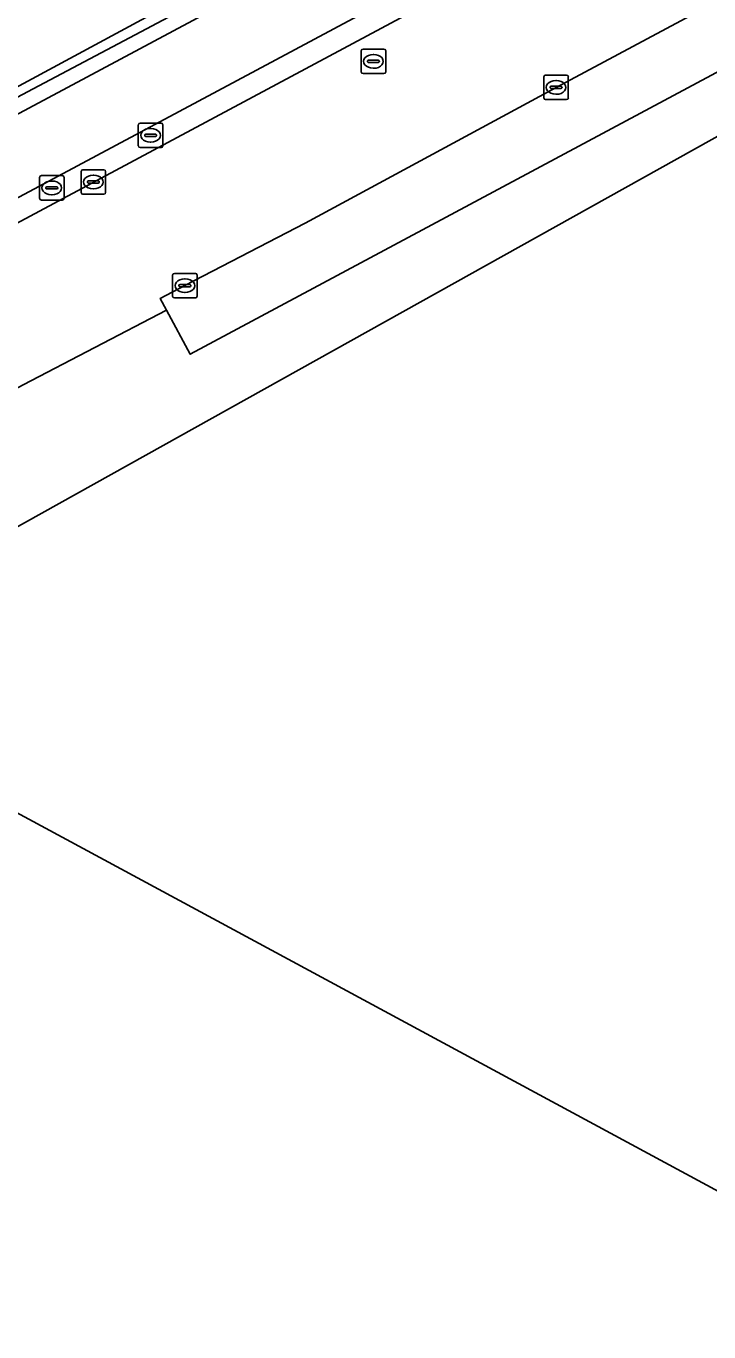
# Model space of a CAD drawing. Extents: x 159489 to 160304, y 383825 to 384531.
# Drawn here: x 159627.6 to 159655.5, y 384336.8 to 384390 of the extents above; entities that cross this region are included whole.
import ezdxf

# ---------------------------------------------------------------- set-up
doc = ezdxf.new("R2010")
doc.units = 0
for name, color, linetype in [('IMGEO_Berm_open', 7, 'Continuous'), ('IMGEO_Brandkraan', 7, 'Continuous'), ('IMGEO_Fietspad_gesloten', 7, 'Continuous'), ('IMGEO_Groenvoorziening', 7, 'Continuous'), ('IMGEO_Kolk', 7, 'Continuous'), ('IMGEO_Pand', 7, 'Continuous'), ('IMGEO_Rijbaan_lokaal_gesloten', 7, 'Continuous'), ('IMGEO_Rijbaan_lokaal_open', 7, 'Continuous'), ('IMGEO_Rijbaan_regionaal_gesloten', 7, 'Continuous'), ('IMGEO_Rioolput', 7, 'Continuous'), ('IMGEO_Verkeerseiland_open', 7, 'Continuous'), ('IMGEO_Voetpad_open', 7, 'Continuous')]:
    doc.layers.add(name, color=color, linetype=linetype)

msp = doc.modelspace()

# ---------------------------------------------------------------- linework, layer by layer
at = {"layer": 'IMGEO_Berm_open'}
for points in [[(159700.571, 384426.18), (159700.198, 384426.93), (159699.377, 384426.484), (159668.244, 384409.54), (159634.421, 384391.406), (159619.966, 384383.61), (159620.115, 384383.333), (159655.541, 384402.086)], [(159682.221, 384415.781), (159700.906, 384425.794), (159700.323, 384426.977), (159700.198, 384426.93), (159700.571, 384426.18), (159655.541, 384402.086), (159620.115, 384383.333), (159620.424, 384382.758), (159622.046, 384383.628)]]:
    msp.add_lwpolyline(points, close=True, dxfattribs=at)
at = {"layer": 'IMGEO_Brandkraan'}
for p, q in [((159632.227, 384385.144), (159632.227, 384385.996)), ((159632.302, 384386.07), (159633.154, 384386.07)), ((159632.715, 384385.85), (159632.74, 384385.85)), ((159633.228, 384385.996), (159633.228, 384385.144)), ((159632.486, 384385.564), (159632.486, 384385.576)), ((159632.924, 384385.527), (159632.526, 384385.527)), ((159632.529, 384385.613), (159632.927, 384385.613)), ((159632.738, 384385.29), (159632.713, 384385.29)), ((159632.97, 384385.576), (159632.97, 384385.564)), ((159633.154, 384385.07), (159632.302, 384385.07)), ((159628.196, 384383), (159628.196, 384383.852)), ((159628.271, 384383.926), (159629.123, 384383.926)), ((159628.684, 384383.706), (159628.709, 384383.706)), ((159629.197, 384383.852), (159629.197, 384383)), ((159628.455, 384383.42), (159628.455, 384383.432)), ((159628.893, 384383.383), (159628.495, 384383.383)), ((159628.498, 384383.469), (159628.896, 384383.469)), ((159628.707, 384383.146), (159628.682, 384383.146)), ((159628.939, 384383.432), (159628.939, 384383.42)), ((159629.123, 384382.926), (159628.271, 384382.926))]:
    msp.add_line(p, q, dxfattribs=at)
for points in [[(159632.227, 384385.144), (159632.227, 384385.996)], [(159632.302, 384386.07), (159633.154, 384386.07)], [(159633.228, 384385.996), (159633.228, 384385.144)], [(159633.154, 384385.07), (159632.302, 384385.07)], [(159628.196, 384383), (159628.196, 384383.852)], [(159628.271, 384383.926), (159629.123, 384383.926)], [(159629.197, 384383.852), (159629.197, 384383)], [(159629.123, 384382.926), (159628.271, 384382.926)]]:
    msp.add_lwpolyline(points, dxfattribs=at)
for centre, radius, start, end in [((159632.304, 384385.994), 0.0765, 91.552, 178.448), ((159632.304, 384385.994), 0.0765, 91.552, 178.448), ((159633.152, 384385.994), 0.0765, 1.552, 88.448), ((159633.152, 384385.994), 0.0765, 1.552, 88.448), ((159632.526, 384385.573), 0.0403, 85.8775, 175.7526), ((159632.523, 384385.563), 0.0366, 178.938, 274.7102), ((159632.927, 384385.57), 0.043, 264.8664, 352.4533), ((159632.931, 384385.575), 0.0386, 1.7309, 96.639), ((159632.304, 384385.146), 0.0765, 181.552, 268.448), ((159632.304, 384385.146), 0.0765, 181.552, 268.448), ((159633.152, 384385.146), 0.0765, 271.552, 358.448), ((159633.152, 384385.146), 0.0765, 271.552, 358.448), ((159628.273, 384383.85), 0.0765, 91.552, 178.448), ((159628.273, 384383.85), 0.0765, 91.552, 178.448), ((159629.121, 384383.85), 0.0765, 1.552, 88.448), ((159629.121, 384383.85), 0.0765, 1.552, 88.448), ((159628.495, 384383.429), 0.0403, 85.8775, 175.7526), ((159628.492, 384383.419), 0.0366, 178.938, 274.7102), ((159628.896, 384383.426), 0.043, 264.8664, 352.4533), ((159628.9, 384383.431), 0.0386, 1.7309, 96.639), ((159628.273, 384383.002), 0.0765, 181.552, 268.448), ((159628.273, 384383.002), 0.0765, 181.552, 268.448), ((159629.121, 384383.002), 0.0765, 271.552, 358.448), ((159629.121, 384383.002), 0.0765, 271.552, 358.448)]:
    msp.add_arc(centre, radius, start, end, dxfattribs=at)
for centre, major_axis, ratio, start_param, end_param in [((159632.714, 384385.57), (-0.387, 0.002), 0.722429, 4.712389, 7.853982), ((159632.739, 384385.57), (-0.39, 0.002), 0.717154, 1.570796, 4.712389), ((159628.683, 384383.426), (-0.387, 0.002), 0.722429, 4.712389, 7.853982), ((159628.708, 384383.426), (-0.39, 0.002), 0.717154, 1.570796, 4.712389)]:
    msp.add_ellipse(centre, major_axis=major_axis, ratio=ratio, start_param=start_param, end_param=end_param, dxfattribs=at)
at = {"layer": 'IMGEO_Fietspad_gesloten'}
for points in [[(159700.906, 384425.794), (159682.221, 384415.781), (159622.046, 384383.628), (159620.424, 384382.758), (159619.93, 384382.493), (159571.207, 384356.355), (159556.599, 384348.661)], [(159562.194, 384348.219), (159572.535, 384353.778), (159693.459, 384418.367)]]:
    msp.add_lwpolyline(points, dxfattribs=at)
at = {"layer": 'IMGEO_Groenvoorziening'}
msp.add_lwpolyline([(159678.807, 384400.435), (159634.346, 384376.64), (159633.379, 384378.441), (159627.528, 384375.393), (159611.421, 384366.774), (159617.084, 384363.924), (159662.566, 384389.265)], dxfattribs=at)
at = {"layer": 'IMGEO_Kolk'}
for p, q in [((159648.768, 384387.097), (159648.768, 384387.949)), ((159648.843, 384388.023), (159649.695, 384388.023)), ((159649.769, 384387.949), (159649.769, 384387.097)), ((159649.027, 384387.517), (159649.027, 384387.529)), ((159649.465, 384387.48), (159649.067, 384387.48)), ((159649.07, 384387.566), (159649.468, 384387.566)), ((159649.256, 384387.803), (159649.281, 384387.803)), ((159649.511, 384387.529), (159649.511, 384387.517)), ((159649.695, 384387.023), (159648.843, 384387.023)), ((159649.279, 384387.243), (159649.254, 384387.243)), ((159629.893, 384383.24), (159629.893, 384384.092)), ((159629.968, 384384.166), (159630.82, 384384.166)), ((159630.152, 384383.66), (159630.152, 384383.672)), ((159630.195, 384383.709), (159630.593, 384383.709)), ((159630.381, 384383.946), (159630.406, 384383.946)), ((159630.636, 384383.672), (159630.636, 384383.66)), ((159630.894, 384384.092), (159630.894, 384383.24)), ((159630.82, 384383.166), (159629.968, 384383.166)), ((159630.59, 384383.623), (159630.192, 384383.623)), ((159630.404, 384383.386), (159630.379, 384383.386)), ((159633.702, 384379.94), (159634.554, 384379.94)), ((159633.627, 384379.014), (159633.627, 384379.866)), ((159633.886, 384379.434), (159633.886, 384379.446)), ((159634.324, 384379.397), (159633.926, 384379.397)), ((159633.929, 384379.483), (159634.327, 384379.483)), ((159634.115, 384379.72), (159634.14, 384379.72)), ((159634.37, 384379.446), (159634.37, 384379.434)), ((159634.628, 384379.866), (159634.628, 384379.014)), ((159634.554, 384378.94), (159633.702, 384378.94)), ((159634.138, 384379.16), (159634.113, 384379.16))]:
    msp.add_line(p, q, dxfattribs=at)
for points in [[(159648.768, 384387.097), (159648.768, 384387.949)], [(159648.843, 384388.023), (159649.695, 384388.023)], [(159649.769, 384387.949), (159649.769, 384387.097)], [(159649.695, 384387.023), (159648.843, 384387.023)], [(159629.893, 384383.24), (159629.893, 384384.092)], [(159629.968, 384384.166), (159630.82, 384384.166)], [(159630.894, 384384.092), (159630.894, 384383.24)], [(159630.82, 384383.166), (159629.968, 384383.166)], [(159633.702, 384379.94), (159634.554, 384379.94)], [(159633.627, 384379.014), (159633.627, 384379.866)], [(159634.628, 384379.866), (159634.628, 384379.014)], [(159634.554, 384378.94), (159633.702, 384378.94)]]:
    msp.add_lwpolyline(points, dxfattribs=at)
for centre, radius, start, end in [((159648.845, 384387.947), 0.0765, 91.552, 178.448), ((159648.845, 384387.947), 0.0765, 91.552, 178.448), ((159649.693, 384387.947), 0.0765, 1.552, 88.448), ((159649.693, 384387.947), 0.0765, 1.552, 88.448), ((159649.067, 384387.526), 0.0403, 85.8775, 175.7526), ((159649.064, 384387.516), 0.0366, 178.938, 274.7102), ((159649.468, 384387.523), 0.043, 264.8664, 352.4533), ((159649.472, 384387.528), 0.0386, 1.7309, 96.639), ((159648.845, 384387.099), 0.0765, 181.552, 268.448), ((159648.845, 384387.099), 0.0765, 181.552, 268.448), ((159649.693, 384387.099), 0.0765, 271.552, 358.448), ((159649.693, 384387.099), 0.0765, 271.552, 358.448), ((159629.97, 384384.09), 0.0765, 91.552, 178.448), ((159629.97, 384384.09), 0.0765, 91.552, 178.448), ((159630.192, 384383.669), 0.0403, 85.8775, 175.7526), ((159630.189, 384383.659), 0.0366, 178.938, 274.7102), ((159630.593, 384383.666), 0.043, 264.8664, 352.4533), ((159630.597, 384383.671), 0.0386, 1.7309, 96.639), ((159630.818, 384384.09), 0.0765, 1.552, 88.448), ((159630.818, 384384.09), 0.0765, 1.552, 88.448), ((159629.97, 384383.242), 0.0765, 181.552, 268.448), ((159629.97, 384383.242), 0.0765, 181.552, 268.448), ((159630.818, 384383.242), 0.0765, 271.552, 358.448), ((159630.818, 384383.242), 0.0765, 271.552, 358.448), ((159633.704, 384379.864), 0.0765, 91.552, 178.448), ((159633.704, 384379.864), 0.0765, 91.552, 178.448), ((159634.552, 384379.864), 0.0765, 1.552, 88.448), ((159634.552, 384379.864), 0.0765, 1.552, 88.448), ((159633.926, 384379.443), 0.0403, 85.8775, 175.7526), ((159633.923, 384379.433), 0.0366, 178.938, 274.7102), ((159634.327, 384379.44), 0.043, 264.8664, 352.4533), ((159634.331, 384379.445), 0.0386, 1.7309, 96.639), ((159633.704, 384379.016), 0.0765, 181.552, 268.448), ((159633.704, 384379.016), 0.0765, 181.552, 268.448), ((159634.552, 384379.016), 0.0765, 271.552, 358.448), ((159634.552, 384379.016), 0.0765, 271.552, 358.448)]:
    msp.add_arc(centre, radius, start, end, dxfattribs=at)
for centre, major_axis, ratio, start_param, end_param in [((159649.255, 384387.523), (-0.387, 0.002), 0.722429, 4.712389, 7.853982), ((159649.28, 384387.523), (-0.39, 0.002), 0.717154, 1.570796, 4.712389), ((159630.38, 384383.666), (-0.387, 0.002), 0.722429, 4.712389, 7.853982), ((159630.405, 384383.666), (-0.39, 0.002), 0.717154, 1.570796, 4.712389), ((159634.114, 384379.44), (-0.387, 0.002), 0.722429, 4.712389, 7.853982), ((159634.139, 384379.44), (-0.39, 0.002), 0.717154, 1.570796, 4.712389)]:
    msp.add_ellipse(centre, major_axis=major_axis, ratio=ratio, start_param=start_param, end_param=end_param, dxfattribs=at)
at = {"layer": 'IMGEO_Pand'}
msp.add_lwpolyline([(159682.896, 384327.942), (159623.816, 384359.804), (159624.059, 384360.245), (159623.309, 384360.657), (159623.062, 384360.208), (159618.493, 384362.659), (159618.727, 384363.096), (159617.547, 384363.691), (159617.084, 384363.924), (159612.282, 384355.014), (159609.456, 384356.538), (159609.794, 384357.17), (159609.409, 384357.376), (159608.96, 384356.518), (159606.901, 384357.605), (159605.205, 384354.438), (159602.39, 384355.944), (159601.071, 384353.466), (159599.589, 384354.271)], dxfattribs=at)
at = {"layer": 'IMGEO_Rijbaan_lokaal_gesloten'}
for points in [[(159696.183, 384418.774), (159693.863, 384417.603), (159580.529, 384357.003), (159566.867, 384349.736)], [(159634.128, 384379.44), (159639.03, 384381.993), (159649.269, 384387.523), (159662.574, 384394.636), (159677.343, 384402.539), (159677.726, 384402.756)], [(159576.58, 384348.662), (159583.26, 384352.22), (159589.5, 384355.56), (159596.233, 384358.541), (159604.138, 384362.877), (159611.421, 384366.774), (159627.528, 384375.393), (159633.379, 384378.441), (159633.124, 384378.917), (159634.128, 384379.44)]]:
    msp.add_lwpolyline(points, dxfattribs=at)
at = {"layer": 'IMGEO_Rijbaan_lokaal_open'}
msp.add_lwpolyline([(159662.566, 384389.265), (159617.084, 384363.924), (159617.547, 384363.691), (159618.727, 384363.096), (159618.493, 384362.659), (159623.062, 384360.208), (159623.309, 384360.657), (159624.059, 384360.245), (159623.816, 384359.804), (159682.896, 384327.942)], dxfattribs=at)
at = {"layer": 'IMGEO_Rijbaan_regionaal_gesloten'}
msp.add_lwpolyline([(159792.184, 384479.496), (159756.87, 384460.87), (159718.831, 384440.572), (159696.891, 384428.803), (159630.055, 384392.935), (159618.33, 384386.664), (159619.966, 384383.61), (159634.421, 384391.406), (159668.244, 384409.54), (159699.377, 384426.484), (159700.751, 384427.559), (159703.495, 384429.013), (159710.497, 384432.75), (159717.537, 384436.529), (159724.53, 384440.318), (159731.586, 384444.059), (159738.618, 384447.846), (159745.626, 384451.551), (159752.717, 384455.366), (159759.792, 384459.11), (159766.895, 384462.87), (159770.258, 384464.683)], dxfattribs=at)
at = {"layer": 'IMGEO_Rioolput'}
for p, q in [((159641.318, 384388.157), (159641.318, 384389.009)), ((159641.393, 384389.083), (159642.245, 384389.083)), ((159642.319, 384389.009), (159642.319, 384388.157)), ((159641.577, 384388.577), (159641.577, 384388.589)), ((159642.015, 384388.54), (159641.617, 384388.54)), ((159641.62, 384388.626), (159642.018, 384388.626)), ((159641.806, 384388.863), (159641.831, 384388.863)), ((159642.061, 384388.589), (159642.061, 384388.577)), ((159642.245, 384388.083), (159641.393, 384388.083)), ((159641.829, 384388.303), (159641.804, 384388.303))]:
    msp.add_line(p, q, dxfattribs=at)
for points in [[(159641.318, 384388.157), (159641.318, 384389.009)], [(159641.393, 384389.083), (159642.245, 384389.083)], [(159642.319, 384389.009), (159642.319, 384388.157)], [(159642.245, 384388.083), (159641.393, 384388.083)]]:
    msp.add_lwpolyline(points, dxfattribs=at)
for centre, radius, start, end in [((159641.395, 384389.007), 0.0765, 91.552, 178.448), ((159641.395, 384389.007), 0.0765, 91.552, 178.448), ((159642.243, 384389.007), 0.0765, 1.552, 88.448), ((159642.243, 384389.007), 0.0765, 1.552, 88.448), ((159641.617, 384388.586), 0.0403, 85.8775, 175.7526), ((159641.614, 384388.576), 0.0366, 178.938, 274.7102), ((159642.018, 384388.583), 0.043, 264.8664, 352.4533), ((159642.022, 384388.588), 0.0386, 1.7309, 96.639), ((159641.395, 384388.159), 0.0765, 181.552, 268.448), ((159641.395, 384388.159), 0.0765, 181.552, 268.448), ((159642.243, 384388.159), 0.0765, 271.552, 358.448), ((159642.243, 384388.159), 0.0765, 271.552, 358.448)]:
    msp.add_arc(centre, radius, start, end, dxfattribs=at)
for centre, major_axis, ratio, start_param, end_param in [((159641.805, 384388.583), (-0.387, 0.002), 0.722429, 4.712389, 7.853982), ((159641.83, 384388.583), (-0.39, 0.002), 0.717154, 1.570796, 4.712389)]:
    msp.add_ellipse(centre, major_axis=major_axis, ratio=ratio, start_param=start_param, end_param=end_param, dxfattribs=at)
at = {"layer": 'IMGEO_Verkeerseiland_open'}
for points in [[(159693.863, 384417.603), (159693.459, 384418.367), (159572.535, 384353.778), (159562.194, 384348.219)], [(159566.867, 384349.736), (159580.529, 384357.003), (159693.863, 384417.603)]]:
    msp.add_lwpolyline(points, dxfattribs=at)
at = {"layer": 'IMGEO_Voetpad_open'}
msp.add_lwpolyline([(159677.726, 384402.756), (159677.343, 384402.539), (159662.574, 384394.636), (159649.269, 384387.523), (159639.03, 384381.993), (159634.128, 384379.44), (159633.124, 384378.917), (159633.379, 384378.441), (159634.346, 384376.64), (159678.807, 384400.435), (159680.757, 384401.193), (159682.928, 384401.583), (159684.938, 384401.459), (159686.961, 384400.768), (159711.661, 384387.572), (159712.503, 384386.97), (159713.102, 384385.975), (159713.006, 384384.347), (159712.165, 384382.809)], dxfattribs=at)

doc.saveas('drawing.dxf')
